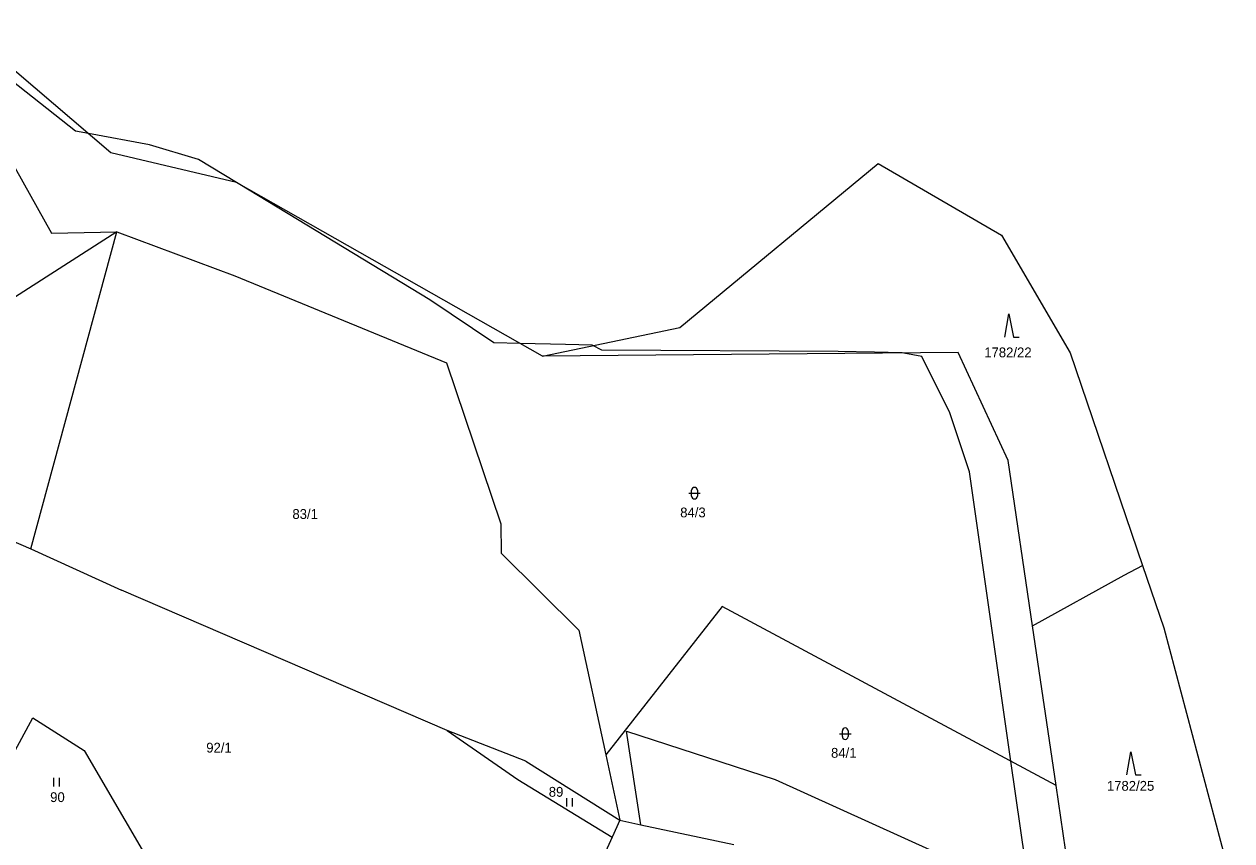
# Model space of a CAD drawing. Extents: x -439246 to -433691, y -1130252 to -1121148.
# Drawn here: x -436505.5 to -436296, y -1123312.6 to -1123171 of the extents above; entities that cross this region are included whole.
import ezdxf

# ---------------------------------------------------------------- set-up
doc = ezdxf.new("R2010")
doc.units = 0
for name, color, linetype in [('Vrstva 1', 7, 'Continuous'), ('Vrstva 18', 7, 'Continuous'), ('Vrstva 25', 7, 'Continuous'), ('Vrstva 52', 7, 'Continuous'), ('Vrstva 6', 7, 'Continuous')]:
    doc.layers.add(name, color=color, linetype=linetype)

msp = doc.modelspace()

# ---------------------------------------------------------------- linework, layer by layer
at = {"layer": 'Vrstva 1'}
for points in [[(-436490.43, -1123193.3), (-436513.58, -1123173.61)], [(-436510.76, -1123189.44), (-436500.74, -1123207.24)], [(-436468.66, -1123198.48), (-436490.43, -1123193.3)], [(-436391.78, -1123223.57), (-436357.38, -1123195.15)], [(-436357.38, -1123195.15), (-436336.01, -1123207.58)], [(-436415.58, -1123228.56), (-436468.66, -1123198.48)], [(-436489.38, -1123207.02), (-436514.76, -1123223.24)], [(-436504.3, -1123261.97), (-436489.38, -1123207.02)], [(-436500.74, -1123207.24), (-436489.38, -1123207.02)], [(-436489.38, -1123207.02), (-436468.92, -1123214.65)], [(-436336.01, -1123207.58), (-436324.07, -1123227.99)], [(-436468.92, -1123214.65), (-436432.25, -1123229.73)], [(-436415.58, -1123228.56), (-436391.78, -1123223.57)], [(-436343.52, -1123227.94), (-436415.58, -1123228.56)], [(-436334.83, -1123246.64), (-436343.52, -1123227.94)], [(-436324.07, -1123227.99), (-436311.51, -1123264.86)], [(-436432.25, -1123229.73), (-436422.79, -1123257.62)], [(-436330.6, -1123275.32), (-436334.83, -1123246.64)], [(-436524.78, -1123253.15), (-436504.3, -1123261.97)], [(-436422.79, -1123257.62), (-436422.78, -1123262.72)], [(-436504.3, -1123261.97), (-436488.57, -1123269.15)], [(-436422.78, -1123262.72), (-436409.26, -1123276.06)], [(-436314.69, -1123266.56), (-436311.51, -1123264.86)], [(-436330.6, -1123275.32), (-436314.69, -1123266.56)], [(-436432.14, -1123293.47), (-436488.57, -1123269.15)], [(-436384.45, -1123271.97), (-436404.62, -1123297.66)], [(-436326.53, -1123302.98), (-436384.45, -1123271.97)], [(-436409.26, -1123276.06), (-436404.62, -1123297.66)], [(-436326.53, -1123302.98), (-436330.6, -1123275.32)], [(-436514.33, -1123310.3), (-436503.95, -1123291.25)], [(-436503.95, -1123291.25), (-436495.07, -1123296.96)], [(-436432.14, -1123293.47), (-436419.88, -1123301.96)], [(-436418.46, -1123298.77), (-436432.14, -1123293.47)], [(-436401.02, -1123293.59), (-436375.26, -1123301.97)], [(-436398.51, -1123309.84), (-436401.02, -1123293.59)], [(-436495.07, -1123296.96), (-436480.96, -1123321.09)], [(-436404.62, -1123297.66), (-436402.18, -1123309)], [(-436418.46, -1123298.77), (-436402.18, -1123309)], [(-436419.88, -1123301.96), (-436403.52, -1123311.95)], [(-436375.26, -1123301.97), (-436330.99, -1123322.02)], [(-436322.44, -1123330.76), (-436326.53, -1123302.98)], [(-436402.18, -1123309), (-436403.52, -1123311.95)], [(-436402.18, -1123309), (-436398.51, -1123309.84)], [(-436398.51, -1123309.84), (-436382.39, -1123313.24)], [(-436403.52, -1123311.95), (-436405.88, -1123317.15)]]:
    msp.add_lwpolyline(points, dxfattribs=at)
at = {"layer": 'Vrstva 25'}
for p, q in [((-436389.72, -1123252.82), (-436389.72, -1123251.82)), ((-436388.72, -1123251.82), (-436388.72, -1123252.82)), ((-436390.22, -1123252.32), (-436388.22, -1123252.32)), ((-436363.58, -1123294.52), (-436363.58, -1123293.52)), ((-436362.58, -1123293.52), (-436362.58, -1123294.52)), ((-436364.08, -1123294.02), (-436362.08, -1123294.02)), ((-436500.35, -1123303.17), (-436500.35, -1123301.67)), ((-436499.35, -1123303.17), (-436499.35, -1123301.67)), ((-436411.39, -1123306.67), (-436411.39, -1123305.17)), ((-436410.39, -1123306.67), (-436410.39, -1123305.17))]:
    msp.add_line(p, q, dxfattribs=at)
for points in [[(-436335.42, -1123225.24), (-436334.72, -1123221.24), (-436333.92, -1123225.24), (-436332.92, -1123225.24)], [(-436314.24, -1123301.16), (-436313.54, -1123297.16), (-436312.74, -1123301.16), (-436311.74, -1123301.16)]]:
    msp.add_lwpolyline(points, dxfattribs=at)
for centre, start, end in [((-436389.22, -1123251.82), 0, 180), ((-436389.22, -1123252.82), 180, 0), ((-436363.08, -1123293.52), 0, 180), ((-436363.08, -1123294.52), 180, 0)]:
    msp.add_arc(centre, 0.5, start, end, dxfattribs=at)
at = {"layer": 'Vrstva 52'}
msp.add_lwpolyline([(-436331.01, -1123322.01), (-436334.35, -1123298.79), (-436341.51, -1123248.64), (-436344.92, -1123238.41), (-436349.83, -1123228.6), (-436352.9, -1123228.02), (-436353.24, -1123227.96), (-436357.99, -1123227.87), (-436364.33, -1123227.74), (-436405.27, -1123227.53), (-436406.87, -1123226.73), (-436406.98, -1123226.68), (-436411.6, -1123226.56), (-436419.45, -1123226.36), (-436424.04, -1123226.25), (-436435.13, -1123218.79), (-436468.06, -1123198.82), (-436468.65, -1123198.46), (-436475.22, -1123194.48), (-436483.75, -1123191.92), (-436494.34, -1123189.98), (-436496.55, -1123189.57), (-436520.11, -1123171)], dxfattribs=at)
at = {"layer": 'Vrstva 6'}
for points in [[(-436311.51, -1123264.86), (-436307.84, -1123275.64)], [(-436307.84, -1123275.64), (-436296.04, -1123320.06)]]:
    msp.add_lwpolyline(points, dxfattribs=at)

# ---------------------------------------------------------------- texts
at = {"layer": 'Vrstva 18'}
for s, p in [('1782/22', (-436338.98, -1123228.76)), ('83/1', (-436458.96, -1123256.78)), ('84/3', (-436391.71, -1123256.51)), ('92/1', (-436473.9, -1123297.29)), ('84/1', (-436365.55, -1123298.19)), ('90', (-436500.97, -1123305.87)), ('89', (-436414.5, -1123304.95)), ('1782/25', (-436317.71, -1123303.91))]:
    msp.add_text(s, height=1.7, dxfattribs=at).set_placement(p)

doc.saveas('drawing.dxf')
